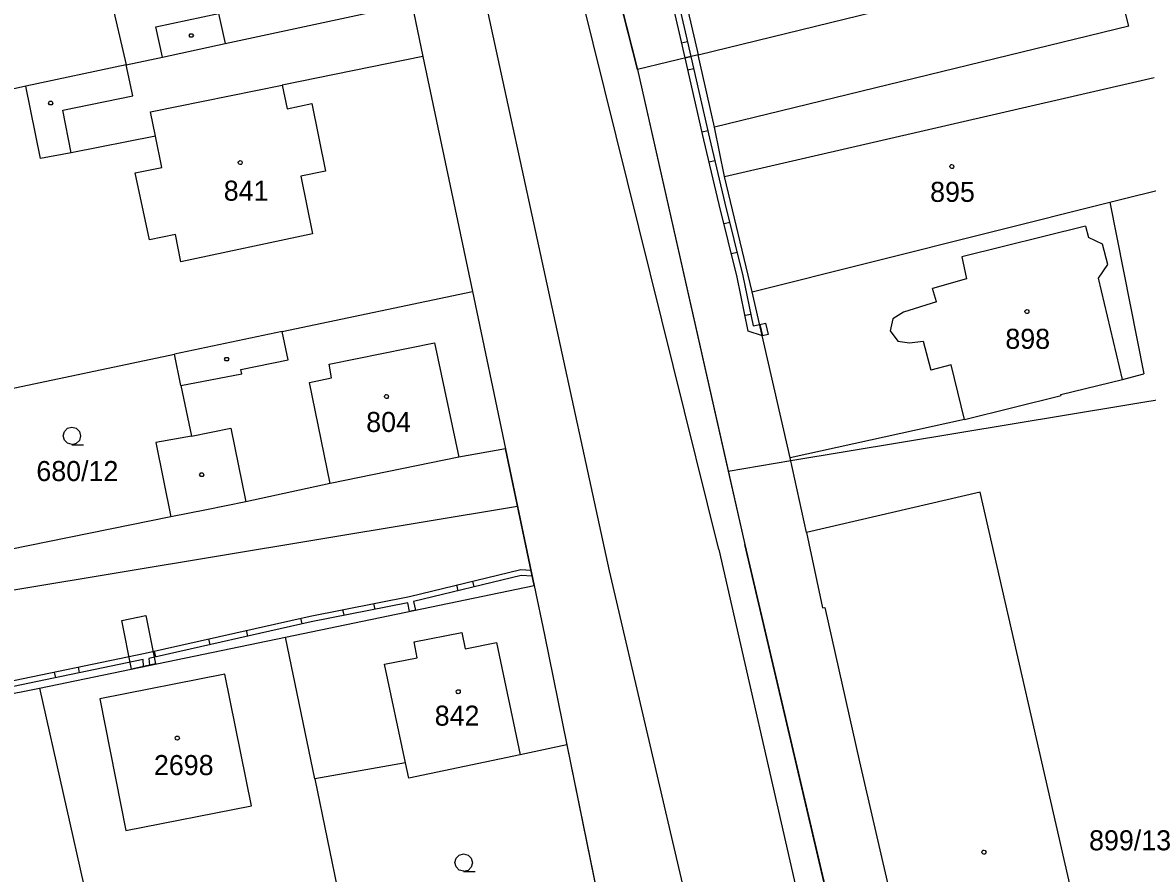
# Model space of a CAD drawing. Extents: x -777309 to -774195, y -1144706 to -1143600.
# Drawn here: x -774451.7 to -774356.3, y -1144636.7 to -1144564.6 of the extents above; entities that cross this region are included whole.
import ezdxf

# ---------------------------------------------------------------- set-up
doc = ezdxf.new("R2010")
doc.units = 0
for name, color, linetype in [('1', 7, 'Continuous'), ('11', 7, 'Continuous'), ('12', 7, 'Continuous'), ('13', 7, 'Continuous'), ('2', 7, 'Continuous'), ('3', 7, 'Continuous'), ('4', 7, 'Continuous'), ('5', 7, 'Continuous'), ('7', 7, 'Continuous')]:
    doc.layers.add(name, color=color, linetype=linetype)

msp = doc.modelspace()

# ---------------------------------------------------------------- linework, layer by layer
at = {"layer": '1'}
for p, q in [((-774399.58, -1144568.55), (-774403.81, -1144551.81)), ((-774445.86, -1144555.63), (-774442.94, -1144568.16)), ((-774357.92, -1144564.89), (-774359.43, -1144558.74)), ((-774434.55, -1144566.36), (-774418.72, -1144562.97)), ((-774418.72, -1144562.97), (-774417.77, -1144567.46)), ((-774357.92, -1144564.89), (-774393.04, -1144573.45)), ((-774439.86, -1144567.5), (-774434.55, -1144566.36)), ((-774442.94, -1144568.16), (-774451.44, -1144569.98)), ((-774442.94, -1144568.16), (-774439.86, -1144567.5)), ((-774417.77, -1144567.46), (-774429.71, -1144569.89)), ((-774417.77, -1144567.46), (-774413.58, -1144587.38)), ((-774394.44, -1144567.3), (-774399.58, -1144568.55)), ((-774393.04, -1144573.45), (-774394.44, -1144567.3)), ((-774399.58, -1144568.55), (-774390.48, -1144608.84)), ((-774451.44, -1144569.98), (-774472.62, -1144574.63)), ((-774450.21, -1144576.11), (-774451.44, -1144569.98)), ((-774429.71, -1144569.89), (-774429.3, -1144571.88)), ((-774429.3, -1144571.88), (-774427.2, -1144571.45)), ((-774427.2, -1144571.45), (-774426.04, -1144577.17)), ((-774392.2, -1144577.64), (-774393.04, -1144573.45)), ((-774440.45, -1144574.21), (-774447.61, -1144575.61)), ((-774439.92, -1144576.86), (-774440.45, -1144574.21)), ((-774447.61, -1144575.61), (-774450.21, -1144576.11)), ((-774442.17, -1144577.32), (-774439.92, -1144576.86)), ((-774440.97, -1144582.99), (-774442.17, -1144577.32)), ((-774426.04, -1144577.17), (-774428.14, -1144577.6)), ((-774428.14, -1144577.6), (-774427.15, -1144582.48)), ((-774389.85, -1144587.4), (-774392.2, -1144577.64)), ((-774359.53, -1144579.81), (-774353.71, -1144578.35)), ((-774389.85, -1144587.4), (-774359.53, -1144579.81)), ((-774359.53, -1144579.81), (-774356.65, -1144594.35)), ((-774427.15, -1144582.48), (-774438.3, -1144584.85)), ((-774438.76, -1144582.55), (-774440.97, -1144582.99)), ((-774438.3, -1144584.85), (-774438.76, -1144582.55)), ((-774429.71, -1144590.77), (-774413.58, -1144587.38)), ((-774413.58, -1144587.38), (-774410.77, -1144600.72)), ((-774386.62, -1144601.47), (-774389.85, -1144587.4)), ((-774429.71, -1144590.77), (-774438.85, -1144592.69)), ((-774455.84, -1144596.27), (-774438.85, -1144592.69)), ((-774438.29, -1144595.36), (-774438.85, -1144592.69)), ((-774363.68, -1144596.12), (-774358.44, -1144594.83)), ((-774358.44, -1144594.83), (-774356.65, -1144594.35)), ((-774438.29, -1144595.36), (-774437.39, -1144599.65)), ((-774371.84, -1144598.22), (-774363.65, -1144596.21)), ((-774363.65, -1144596.21), (-774363.68, -1144596.12)), ((-774371.84, -1144598.22), (-774386.62, -1144601.47)), ((-774437.39, -1144599.65), (-774440.42, -1144600.17)), ((-774440.42, -1144600.17), (-774439.14, -1144606.49)), ((-774414.74, -1144601.43), (-774425.64, -1144603.66)), ((-774410.77, -1144600.72), (-774414.74, -1144601.43)), ((-774408.35, -1144612.3), (-774410.77, -1144600.72)), ((-774385.26, -1144607.82), (-774386.62, -1144601.47)), ((-774425.64, -1144603.66), (-774432.8, -1144605.2)), ((-774370.53, -1144604.39), (-774385.26, -1144607.82)), ((-774356.57, -1144665.22), (-774370.53, -1144604.39)), ((-774432.8, -1144605.2), (-774436.12, -1144605.88)), ((-774436.12, -1144605.88), (-774439.14, -1144606.49)), ((-774439.14, -1144606.49), (-774452.93, -1144609.29)), ((-774385.26, -1144607.82), (-774383.88, -1144614.21)), ((-774369.092, -1144700), (-774390.48, -1144608.84)), ((-774429.42, -1144616.69), (-774408.35, -1144612.3)), ((-774408.35, -1144612.3), (-774407.47, -1144616.5)), ((-774383.88, -1144614.21), (-774383.69, -1144614.17)), ((-774383.69, -1144614.17), (-774380.76, -1144627.26)), ((-774450.3, -1144621), (-774429.42, -1144616.69)), ((-774426.94, -1144628.7), (-774429.42, -1144616.69)), ((-774407.47, -1144616.5), (-774405.58, -1144625.81)), ((-774434.56, -1144619.83), (-774445.16, -1144621.92)), ((-774432.32, -1144630.98), (-774434.56, -1144619.83)), ((-774470.7, -1144625.17), (-774450.3, -1144621)), ((-774450.3, -1144621), (-774446.02, -1144639.96)), ((-774445.16, -1144621.92), (-774442.96, -1144633.09)), ((-774405.58, -1144625.81), (-774409.54, -1144626.65)), ((-774405.58, -1144625.81), (-774401.96, -1144643.55)), ((-774409.54, -1144626.65), (-774418.98, -1144628.64)), ((-774380.76, -1144627.26), (-774371.14, -1144668.76)), ((-774419.26, -1144627.34), (-774426.94, -1144628.7)), ((-774418.98, -1144628.64), (-774419.26, -1144627.34)), ((-774426.94, -1144628.7), (-774423.23, -1144646.74)), ((-774442.96, -1144633.09), (-774432.32, -1144630.98))]:
    msp.add_line(p, q, dxfattribs=at)
at = {"layer": '11'}
for points in [[(-774433.39, -1144405.9), (-774432.7, -1144422.29), (-774428.36, -1144442.63), (-774426.84, -1144449.75), (-774421.76, -1144473.53), (-774419.38, -1144484.67), (-774416.45, -1144496.41), (-774403.81, -1144551.81), (-774399.58, -1144568.55), (-774391.89, -1144602.61)], [(-774454, -1144408.27), (-774449.59, -1144424.04), (-774438.87, -1144470.24), (-774433.92, -1144491.13), (-774431.51, -1144502.68), (-774431.47, -1144502.88), (-774428.64, -1144515.91), (-774426.26, -1144527.19), (-774424.77, -1144534.64), (-774424.08, -1144537.53), (-774421.34, -1144550.55), (-774418.72, -1144562.97), (-774417.77, -1144567.46), (-774413.58, -1144587.38), (-774410.77, -1144600.72), (-774409.76, -1144605.57)], [(-774391.89, -1144602.61), (-774386.57, -1144601.72), (-774330.28, -1144592.38), (-774325, -1144591.5), (-774311, -1144636.5), (-774295.491, -1144700)], [(-774391.89, -1144602.61), (-774390.48, -1144608.84), (-774369.092, -1144700)], [(-774846.81, -1144686.15), (-774837, -1144688.5), (-774835.67, -1144688.28), (-774747.5, -1144673.5), (-774460.5, -1144614), (-774409.76, -1144605.57)], [(-774409.76, -1144605.57), (-774408.35, -1144612.3), (-774407.47, -1144616.5), (-774405.58, -1144625.81), (-774401.96, -1144643.55), (-774400.05, -1144652.89), (-774397.71, -1144663.16), (-774396.81, -1144667.11), (-774396.26, -1144669.58), (-774390.76, -1144671.28), (-774386.77, -1144688.42), (-774384.003, -1144700)]]:
    msp.add_lwpolyline(points, dxfattribs=at)
at = {"layer": '12'}
for p, q in [((-774440.87, -1144572.15), (-774429.71, -1144569.89)), ((-774429.71, -1144569.89), (-774429.3, -1144571.88)), ((-774392.2, -1144577.64), (-774355.77, -1144569.22)), ((-774429.3, -1144571.88), (-774427.2, -1144571.45)), ((-774427.2, -1144571.45), (-774426.04, -1144577.17)), ((-774440.45, -1144574.21), (-774440.87, -1144572.15)), ((-774439.92, -1144576.86), (-774440.45, -1144574.21)), ((-774442.17, -1144577.32), (-774439.92, -1144576.86)), ((-774440.97, -1144582.99), (-774442.17, -1144577.32)), ((-774426.04, -1144577.17), (-774428.14, -1144577.6)), ((-774428.14, -1144577.6), (-774427.15, -1144582.48)), ((-774389.85, -1144587.4), (-774392.2, -1144577.64)), ((-774359.53, -1144579.81), (-774353.71, -1144578.35)), ((-774389.85, -1144587.4), (-774359.53, -1144579.81)), ((-774427.15, -1144582.48), (-774438.3, -1144584.85)), ((-774361.58, -1144581.84), (-774372.08, -1144584.43)), ((-774361.58, -1144581.84), (-774361.34, -1144582.81)), ((-774438.76, -1144582.55), (-774440.97, -1144582.99)), ((-774438.3, -1144584.85), (-774438.76, -1144582.55)), ((-774360.15, -1144583.37), (-774361.34, -1144582.81)), ((-774359.69, -1144585.09), (-774360.15, -1144583.37)), ((-774372.08, -1144584.43), (-774371.68, -1144586.31)), ((-774360.48, -1144586.24), (-774359.69, -1144585.09)), ((-774358.44, -1144594.83), (-774360.48, -1144586.24)), ((-774371.68, -1144586.31), (-774374.55, -1144587.13)), ((-774374.23, -1144588.25), (-774374.55, -1144587.13)), ((-774377.01, -1144589.13), (-774377.93, -1144589.69)), ((-774374.23, -1144588.25), (-774377.01, -1144589.13)), ((-774377.93, -1144589.69), (-774378.14, -1144590.7)), ((-774378.14, -1144590.7), (-774377.5, -1144591.58)), ((-774425.73, -1144593.55), (-774416.8, -1144591.74)), ((-774416.8, -1144591.74), (-774414.74, -1144601.43)), ((-774377.5, -1144591.58), (-774376.5, -1144591.72)), ((-774376.5, -1144591.72), (-774375.34, -1144591.59)), ((-774375.34, -1144591.59), (-774374.7, -1144594.05)), ((-774425.53, -1144594.7), (-774425.73, -1144593.55)), ((-774372.98, -1144593.6), (-774374.7, -1144594.05)), ((-774371.84, -1144598.22), (-774372.98, -1144593.6)), ((-774427.4, -1144595.08), (-774425.53, -1144594.7)), ((-774363.68, -1144596.12), (-774358.44, -1144594.83)), ((-774425.64, -1144603.66), (-774427.4, -1144595.08)), ((-774371.84, -1144598.22), (-774363.65, -1144596.21)), ((-774363.65, -1144596.21), (-774363.68, -1144596.12)), ((-774414.74, -1144601.43), (-774425.64, -1144603.66)), ((-774370.53, -1144604.39), (-774385.26, -1144607.82)), ((-774356.57, -1144665.22), (-774370.53, -1144604.39)), ((-774385.26, -1144607.82), (-774383.88, -1144614.21)), ((-774383.88, -1144614.21), (-774383.69, -1144614.17)), ((-774383.69, -1144614.17), (-774380.76, -1144627.26)), ((-774418.53, -1144617.07), (-774414.47, -1144616.29)), ((-774414.47, -1144616.29), (-774414.2, -1144617.67)), ((-774418.26, -1144618.45), (-774418.53, -1144617.07)), ((-774414.2, -1144617.67), (-774411.54, -1144617.15)), ((-774411.54, -1144617.15), (-774409.54, -1144626.65)), ((-774421.03, -1144618.98), (-774418.26, -1144618.45)), ((-774419.26, -1144627.34), (-774421.03, -1144618.98)), ((-774434.56, -1144619.83), (-774445.16, -1144621.92)), ((-774432.32, -1144630.98), (-774434.56, -1144619.83)), ((-774445.16, -1144621.92), (-774442.96, -1144633.09)), ((-774409.54, -1144626.65), (-774418.98, -1144628.64)), ((-774380.76, -1144627.26), (-774371.14, -1144668.76)), ((-774418.98, -1144628.64), (-774419.26, -1144627.34)), ((-774442.96, -1144633.09), (-774432.32, -1144630.98))]:
    msp.add_line(p, q, dxfattribs=at)
at = {"layer": '13'}
for p, q in [((-774395.346, -1144566.211), (-774395.833, -1144566.324)), ((-774395.305, -1144568.589), (-774394.818, -1144568.477)), ((-774393.609, -1144573.744), (-774394.096, -1144573.856)), ((-774393.497, -1144576.382), (-774393.01, -1144576.267)), ((-774391.754, -1144581.526), (-774392.24, -1144581.646)), ((-774391.616, -1144584.158), (-774391.13, -1144584.038)), ((-774389.961, -1144589.321), (-774390.451, -1144589.423)), ((-774418.92, -1144613.24), (-774409.47, -1144610.95)), ((-774409.47, -1144610.95), (-774408.62, -1144611)), ((-774408.62, -1144611), (-774408.52, -1144611.51)), ((-774409.43, -1144611.45), (-774418.57, -1144613.67)), ((-774413.575, -1144611.945), (-774413.457, -1144612.431)), ((-774408.52, -1144611.51), (-774409.43, -1144611.45)), ((-774414.775, -1144612.748), (-774414.893, -1144612.262)), ((-774427.35, -1144614.9), (-774418.92, -1144613.24)), ((-774419.06, -1144613.77), (-774427.25, -1144615.38)), ((-774421.954, -1144613.837), (-774421.857, -1144614.328)), ((-774418.9, -1144614.5), (-774419.06, -1144613.77)), ((-774418.57, -1144613.67), (-774418.41, -1144614.4)), ((-774443.32, -1144615.28), (-774441.28, -1144614.86)), ((-774441.32, -1144618.05), (-774427.35, -1144614.9)), ((-774441.28, -1144614.86), (-774440.44, -1144618.96)), ((-774424.457, -1144614.831), (-774424.553, -1144614.34)), ((-774418.41, -1144614.4), (-774418.9, -1144614.5)), ((-774442.48, -1144619.39), (-774443.32, -1144615.28)), ((-774427.25, -1144615.38), (-774441.01, -1144618.49)), ((-774428.151, -1144615.081), (-774428.041, -1144615.568)), ((-774432.615, -1144616.593), (-774432.725, -1144616.105)), ((-774435.955, -1144616.84), (-774435.845, -1144617.328)), ((-774454.43, -1144620.75), (-774441.32, -1144618.05)), ((-774441.5, -1144618.59), (-774454.31, -1144621.23)), ((-774441.46, -1144619.18), (-774441.5, -1144618.59)), ((-774441.01, -1144618.49), (-774440.96, -1144619.07)), ((-774440.418, -1144618.356), (-774440.528, -1144617.868)), ((-774449.043, -1144619.641), (-774448.942, -1144620.13)), ((-774446.887, -1144619.7), (-774446.988, -1144619.21)), ((-774440.44, -1144618.96), (-774442.48, -1144619.39)), ((-774440.96, -1144619.07), (-774441.46, -1144619.18))]:
    msp.add_line(p, q, dxfattribs=at)
for points in [[(-774398.79, -1144550.59), (-774397.58, -1144555.78), (-774397.08, -1144558.64), (-774395.46, -1144565.72), (-774395.06, -1144567.45), (-774395.54, -1144567.57), (-774395.94, -1144565.84), (-774397.58, -1144558.74), (-774398.08, -1144555.88), (-774399.28, -1144550.71)], [(-774388.99, -1144591.14), (-774390.18, -1144590.75), (-774391.12, -1144586.17), (-774392.64, -1144580), (-774393.94, -1144574.51), (-774395.54, -1144567.57), (-774395.06, -1144567.45), (-774393.46, -1144574.39), (-774392.16, -1144579.88), (-774390.64, -1144586.05), (-774389.76, -1144590.29), (-774389.21, -1144590.17)], [(-774389.21, -1144590.17), (-774388.73, -1144590.06), (-774388.5, -1144591.03), (-774388.99, -1144591.14)]]:
    msp.add_lwpolyline(points, close=True, dxfattribs=at)
at = {"layer": '3'}
for points in [[(-774447.53, -1144600.35), (-774447.91, -1144600.25), (-774448.18, -1144599.98), (-774448.28, -1144599.61), (-774448.18, -1144599.24), (-774447.91, -1144598.97), (-774447.54, -1144598.87), (-774447.17, -1144598.97), (-774446.9, -1144599.24), (-774446.8, -1144599.62), (-774446.9, -1144600), (-774447.17, -1144600.27), (-774447.55, -1144600.37), (-774446.55, -1144600.37)], [(-774414.31, -1144636.54), (-774414.69, -1144636.44), (-774414.96, -1144636.17), (-774415.06, -1144635.8), (-774414.96, -1144635.43), (-774414.69, -1144635.16), (-774414.32, -1144635.06), (-774413.95, -1144635.16), (-774413.68, -1144635.43), (-774413.58, -1144635.81), (-774413.68, -1144636.19), (-774413.95, -1144636.46), (-774414.33, -1144636.56), (-774413.33, -1144636.56)]]:
    msp.add_lwpolyline(points, dxfattribs=at)
at = {"layer": '4'}
for p, q in [((-774392.69, -1144609.26), (-774420.23, -1144498.04)), ((-774426.03, -1144500.54), (-774401.97, -1144611.06)), ((-774398.3, -1144550.47), (-774394.44, -1144567.3)), ((-774394.44, -1144567.3), (-774359.43, -1144558.74)), ((-774440.41, -1144564.95), (-774435.1, -1144563.8)), ((-774435.1, -1144563.8), (-774434.55, -1144566.36)), ((-774439.86, -1144567.5), (-774440.41, -1144564.95)), ((-774442.38, -1144570.8), (-774442.94, -1144568.16)), ((-774440.87, -1144572.15), (-774429.71, -1144569.89)), ((-774392.2, -1144577.64), (-774355.77, -1144569.22)), ((-774448.31, -1144572.01), (-774442.38, -1144570.8)), ((-774447.61, -1144575.61), (-774448.31, -1144572.01)), ((-774440.45, -1144574.21), (-774440.87, -1144572.15)), ((-774361.58, -1144581.84), (-774372.08, -1144584.43)), ((-774361.58, -1144581.84), (-774361.34, -1144582.81)), ((-774360.15, -1144583.37), (-774361.34, -1144582.81)), ((-774359.69, -1144585.09), (-774360.15, -1144583.37)), ((-774372.08, -1144584.43), (-774371.68, -1144586.31)), ((-774360.48, -1144586.24), (-774359.69, -1144585.09)), ((-774358.44, -1144594.83), (-774360.48, -1144586.24)), ((-774371.68, -1144586.31), (-774374.55, -1144587.13)), ((-774374.23, -1144588.25), (-774374.55, -1144587.13)), ((-774377.01, -1144589.13), (-774377.93, -1144589.69)), ((-774374.23, -1144588.25), (-774377.01, -1144589.13)), ((-774377.93, -1144589.69), (-774378.14, -1144590.7)), ((-774429.21, -1144593.16), (-774429.71, -1144590.77)), ((-774378.14, -1144590.7), (-774377.5, -1144591.58)), ((-774425.73, -1144593.55), (-774416.8, -1144591.74)), ((-774416.8, -1144591.74), (-774414.74, -1144601.43)), ((-774377.5, -1144591.58), (-774376.5, -1144591.72)), ((-774376.5, -1144591.72), (-774375.34, -1144591.59)), ((-774375.34, -1144591.59), (-774374.7, -1144594.05)), ((-774433.21, -1144594), (-774429.21, -1144593.16)), ((-774425.53, -1144594.7), (-774425.73, -1144593.55)), ((-774372.98, -1144593.6), (-774374.7, -1144594.05)), ((-774371.84, -1144598.22), (-774372.98, -1144593.6)), ((-774438.29, -1144595.36), (-774433.13, -1144594.37)), ((-774433.13, -1144594.37), (-774433.21, -1144594)), ((-774427.4, -1144595.08), (-774425.53, -1144594.7)), ((-774425.64, -1144603.66), (-774427.4, -1144595.08)), ((-774437.39, -1144599.65), (-774434.07, -1144598.97)), ((-774434.07, -1144598.97), (-774432.8, -1144605.2)), ((-774392.69, -1144609.26), (-774371.953, -1144700)), ((-774401.97, -1144611.06), (-774381.206, -1144700)), ((-774418.53, -1144617.07), (-774414.47, -1144616.29)), ((-774414.47, -1144616.29), (-774414.2, -1144617.67)), ((-774418.26, -1144618.45), (-774418.53, -1144617.07)), ((-774414.2, -1144617.67), (-774411.54, -1144617.15)), ((-774411.54, -1144617.15), (-774409.54, -1144626.65)), ((-774421.03, -1144618.98), (-774418.26, -1144618.45)), ((-774419.26, -1144627.34), (-774421.03, -1144618.98))]:
    msp.add_line(p, q, dxfattribs=at)
at = {"layer": '5'}
for points in [[(-774437.33, -1144565.52), (-774437.24, -1144565.67), (-774437.33, -1144565.82), (-774437.51, -1144565.82), (-774437.6, -1144565.67), (-774437.51, -1144565.52)], [(-774449.25, -1144571.25), (-774449.16, -1144571.4), (-774449.25, -1144571.55), (-774449.43, -1144571.55), (-774449.52, -1144571.4), (-774449.43, -1144571.25)], [(-774433.27, -1144576.28), (-774433.17, -1144576.3), (-774433.12, -1144576.39), (-774433.1, -1144576.45), (-774433.12, -1144576.54), (-774433.2, -1144576.61), (-774433.27, -1144576.62), (-774433.36, -1144576.59), (-774433.42, -1144576.53), (-774433.44, -1144576.45), (-774433.42, -1144576.36), (-774433.34, -1144576.29)], [(-774372.92, -1144576.61), (-774372.82, -1144576.63), (-774372.77, -1144576.72), (-774372.75, -1144576.78), (-774372.77, -1144576.87), (-774372.85, -1144576.94), (-774372.92, -1144576.95), (-774373.01, -1144576.92), (-774373.07, -1144576.86), (-774373.09, -1144576.78), (-774373.07, -1144576.69), (-774372.99, -1144576.62)], [(-774366.55, -1144588.91), (-774366.45, -1144588.93), (-774366.4, -1144589.02), (-774366.38, -1144589.08), (-774366.4, -1144589.17), (-774366.48, -1144589.24), (-774366.55, -1144589.25), (-774366.64, -1144589.22), (-774366.7, -1144589.16), (-774366.72, -1144589.08), (-774366.7, -1144588.99), (-774366.62, -1144588.92)], [(-774434.33, -1144592.96), (-774434.24, -1144593.11), (-774434.33, -1144593.26), (-774434.51, -1144593.26), (-774434.6, -1144593.11), (-774434.51, -1144592.96)], [(-774420.86, -1144596.11), (-774420.76, -1144596.13), (-774420.71, -1144596.22), (-774420.69, -1144596.28), (-774420.71, -1144596.37), (-774420.79, -1144596.44), (-774420.86, -1144596.45), (-774420.95, -1144596.42), (-774421.01, -1144596.36), (-774421.03, -1144596.28), (-774421.01, -1144596.19), (-774420.93, -1144596.12)], [(-774436.44, -1144602.76), (-774436.35, -1144602.91), (-774436.44, -1144603.06), (-774436.62, -1144603.06), (-774436.71, -1144602.91), (-774436.62, -1144602.76)], [(-774414.78, -1144621.14), (-774414.68, -1144621.16), (-774414.63, -1144621.25), (-774414.61, -1144621.31), (-774414.63, -1144621.4), (-774414.71, -1144621.47), (-774414.78, -1144621.48), (-774414.87, -1144621.45), (-774414.93, -1144621.39), (-774414.95, -1144621.31), (-774414.93, -1144621.22), (-774414.85, -1144621.15)], [(-774438.6, -1144625.07), (-774438.5, -1144625.09), (-774438.45, -1144625.18), (-774438.43, -1144625.24), (-774438.45, -1144625.33), (-774438.53, -1144625.4), (-774438.6, -1144625.41), (-774438.69, -1144625.38), (-774438.75, -1144625.32), (-774438.77, -1144625.24), (-774438.75, -1144625.15), (-774438.67, -1144625.08)], [(-774370.2, -1144634.75), (-774370.1, -1144634.77), (-774370.05, -1144634.86), (-774370.03, -1144634.92), (-774370.05, -1144635.01), (-774370.13, -1144635.08), (-774370.2, -1144635.09), (-774370.29, -1144635.06), (-774370.35, -1144635), (-774370.37, -1144634.92), (-774370.35, -1144634.83), (-774370.27, -1144634.76)]]:
    msp.add_lwpolyline(points, close=True, dxfattribs=at)

# ---------------------------------------------------------------- texts
at = {"layer": '2'}
for s, p in [('841', (-774434.663, -1144579.68)), ('895', (-774374.763, -1144579.78)), ('898', (-774368.383, -1144592.24)), ('804', (-774422.583, -1144599.29)), ('680/12', (-774450.553, -1144603.45)), ('842', (-774416.773, -1144624.19)), ('2698', (-774440.583, -1144628.38))]:
    msp.add_text(s, height=1.7, dxfattribs=at).set_placement(p)
at = {"layer": '7'}
msp.add_text('899/13', height=1.7, dxfattribs=at).set_placement((-774361.284, -1144634.76))

doc.saveas('drawing.dxf')
